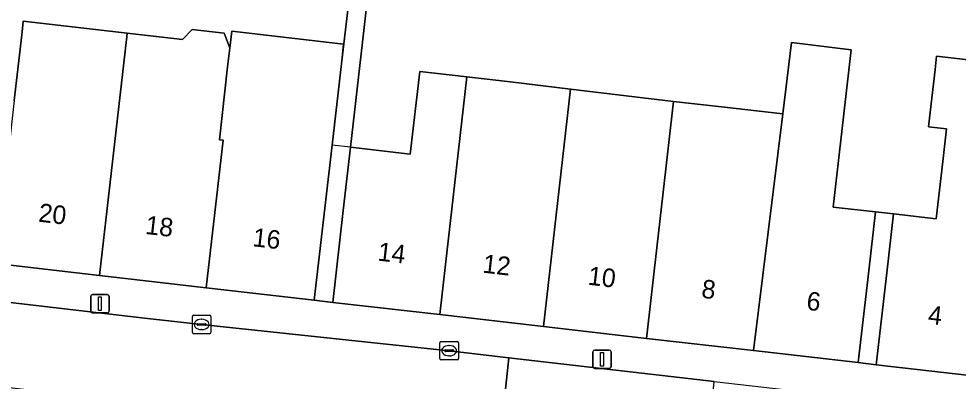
# Model space of a CAD drawing. Extents: x 161692 to 162379, y 380760 to 381678.
# Drawn here: x 162193.8 to 162244.5, y 381135.1 to 381154.7 of the extents above; entities that cross this region are included whole.
import ezdxf

# ---------------------------------------------------------------- set-up
doc = ezdxf.new("R2010")
doc.units = 0
for name, color, linetype in [('IMGEO_Erf', 7, 'Continuous'), ('IMGEO_Kolk', 7, 'Continuous'), ('IMGEO_Lichtmast', 7, 'Continuous'), ('IMGEO_Pand', 7, 'Continuous'), ('IMGEO_Pand_nummerreeks', 7, 'Continuous'), ('IMGEO_Pand_overbouw', 7, 'Continuous'), ('IMGEO_Rijbaan_lokaal_open', 7, 'Continuous'), ('IMGEO_Voetpad_open', 7, 'Continuous')]:
    doc.layers.add(name, color=color, linetype=linetype)

msp = doc.modelspace()

# ---------------------------------------------------------------- linework, layer by layer
at = {"layer": 'IMGEO_Erf'}
for points in [[(162193.523, 381150.286), (162193.925, 381153.829), (162193.985, 381154.352), (162194.01, 381154.57), (162199.62, 381153.925), (162202.606, 381153.582), (162203.142, 381154.11), (162204.868, 381153.912), (162204.933, 381153.739), (162205.168, 381153.112), (162205.271, 381154.022), (162211.32, 381153.326), (162211.216, 381152.421), (162214.017, 381176.099)], [(162214.313, 381170.8), (162211.694, 381147.755), (162214.92, 381147.384), (162215.433, 381151.849), (162217.978, 381151.557), (162220.481, 381151.27), (162223.577, 381150.891), (162226.577, 381150.523), (162229.147, 381150.228), (162231.736, 381149.931), (162235.042, 381149.552), (162235.519, 381153.417), (162238.749, 381153.018), (162237.773, 381144.514), (162240.055, 381144.252), (162241.026, 381144.141), (162243.34, 381143.875), (162243.696, 381146.971), (162243.9, 381148.743), (162242.923, 381148.855), (162243.279, 381151.954), (162243.362, 381152.677), (162247.721, 381152.177)]]:
    msp.add_lwpolyline(points, dxfattribs=at)
msp.add_lwpolyline([(162240.091, 381135.994), (162240.662, 381140.962), (162241.026, 381144.141), (162240.055, 381144.252), (162239.691, 381141.073), (162239.12, 381136.105)], close=True, dxfattribs=at)
at = {"layer": 'IMGEO_Kolk'}
for p, q in [((162203.145, 381137.742), (162203.145, 381138.594)), ((162203.22, 381138.668), (162204.072, 381138.668)), ((162204.146, 381138.594), (162204.146, 381137.742)), ((162203.404, 381138.162), (162203.404, 381138.174)), ((162203.842, 381138.125), (162203.444, 381138.125)), ((162203.447, 381138.211), (162203.845, 381138.211)), ((162203.633, 381138.448), (162203.658, 381138.448)), ((162203.888, 381138.174), (162203.888, 381138.162)), ((162204.072, 381137.668), (162203.22, 381137.668)), ((162203.656, 381137.888), (162203.631, 381137.888)), ((162216.521, 381136.325), (162216.521, 381137.177)), ((162216.596, 381137.251), (162217.448, 381137.251)), ((162217.522, 381137.177), (162217.522, 381136.325)), ((162216.78, 381136.745), (162216.78, 381136.757)), ((162217.218, 381136.708), (162216.82, 381136.708)), ((162216.823, 381136.794), (162217.221, 381136.794)), ((162217.009, 381137.031), (162217.034, 381137.031)), ((162217.264, 381136.757), (162217.264, 381136.745)), ((162217.448, 381136.251), (162216.596, 381136.251)), ((162217.032, 381136.471), (162217.007, 381136.471))]:
    msp.add_line(p, q, dxfattribs=at)
for points in [[(162203.145, 381137.742), (162203.145, 381138.594)], [(162203.22, 381138.668), (162204.072, 381138.668)], [(162204.146, 381138.594), (162204.146, 381137.742)], [(162204.072, 381137.668), (162203.22, 381137.668)], [(162216.521, 381136.325), (162216.521, 381137.177)], [(162216.596, 381137.251), (162217.448, 381137.251)], [(162217.522, 381137.177), (162217.522, 381136.325)], [(162217.448, 381136.251), (162216.596, 381136.251)]]:
    msp.add_lwpolyline(points, dxfattribs=at)
for centre, radius, start, end in [((162203.222, 381138.592), 0.0765, 91.552, 178.448), ((162203.222, 381138.592), 0.0765, 91.552, 178.448), ((162204.07, 381138.592), 0.0765, 1.552, 88.448), ((162204.07, 381138.592), 0.0765, 1.552, 88.448), ((162203.444, 381138.171), 0.0403, 85.8775, 175.7526), ((162203.441, 381138.161), 0.0366, 178.938, 274.7102), ((162203.845, 381138.168), 0.043, 264.8664, 352.4533), ((162203.849, 381138.173), 0.0386, 1.7309, 96.639), ((162203.222, 381137.744), 0.0765, 181.552, 268.448), ((162203.222, 381137.744), 0.0765, 181.552, 268.448), ((162204.07, 381137.744), 0.0765, 271.552, 358.448), ((162204.07, 381137.744), 0.0765, 271.552, 358.448), ((162216.598, 381137.175), 0.0765, 91.552, 178.448), ((162216.598, 381137.175), 0.0765, 91.552, 178.448), ((162217.446, 381137.175), 0.0765, 1.552, 88.448), ((162217.446, 381137.175), 0.0765, 1.552, 88.448), ((162216.82, 381136.754), 0.0403, 85.8775, 175.7526), ((162216.817, 381136.744), 0.0366, 178.938, 274.7102), ((162217.221, 381136.751), 0.043, 264.8664, 352.4533), ((162217.225, 381136.756), 0.0386, 1.7309, 96.639), ((162216.598, 381136.327), 0.0765, 181.552, 268.448), ((162216.598, 381136.327), 0.0765, 181.552, 268.448), ((162217.446, 381136.327), 0.0765, 271.552, 358.448), ((162217.446, 381136.327), 0.0765, 271.552, 358.448)]:
    msp.add_arc(centre, radius, start, end, dxfattribs=at)
for centre, major_axis, ratio, start_param, end_param in [((162203.632, 381138.168), (-0.387, 0.002), 0.722429, 4.712389, 7.853982), ((162203.657, 381138.168), (-0.39, 0.002), 0.717154, 1.570796, 4.712389), ((162217.008, 381136.751), (-0.387, 0.002), 0.722429, 4.712389, 7.853982), ((162217.033, 381136.751), (-0.39, 0.002), 0.717154, 1.570796, 4.712389)]:
    msp.add_ellipse(centre, major_axis=major_axis, ratio=ratio, start_param=start_param, end_param=end_param, dxfattribs=at)
at = {"layer": 'IMGEO_Lichtmast'}
for p, q in [((162197.656, 381138.89), (162197.656, 381139.69)), ((162197.656, 381139.69), (162197.656, 381138.89)), ((162197.756, 381139.79), (162198.546, 381139.79)), ((162198.546, 381139.79), (162197.756, 381139.79)), ((162198.646, 381139.69), (162198.646, 381138.89)), ((162198.646, 381138.89), (162198.646, 381139.69)), ((162198.546, 381138.79), (162197.756, 381138.79)), ((162197.756, 381138.79), (162198.546, 381138.79)), ((162224.786, 381135.885), (162224.786, 381136.685)), ((162224.786, 381136.685), (162224.786, 381135.885)), ((162224.886, 381136.785), (162225.676, 381136.785)), ((162225.676, 381136.785), (162224.886, 381136.785)), ((162225.776, 381136.685), (162225.776, 381135.885)), ((162225.776, 381135.885), (162225.776, 381136.685)), ((162225.676, 381135.785), (162224.886, 381135.785)), ((162224.886, 381135.785), (162225.676, 381135.785))]:
    msp.add_line(p, q, dxfattribs=at)
for points in [[(162198.076, 381139.665), (162198.226, 381139.665), (162198.226, 381138.915), (162198.076, 381138.915), (162198.076, 381139.665)], [(162225.206, 381136.66), (162225.356, 381136.66), (162225.356, 381135.91), (162225.206, 381135.91), (162225.206, 381136.66)]]:
    msp.add_lwpolyline(points, dxfattribs=at)
for centre, start, end in [((162197.756, 381139.69), 90, 180), ((162197.756, 381139.69), 90, 180), ((162198.546, 381139.69), 0, 90), ((162198.546, 381139.69), 360, 90), ((162197.756, 381138.89), 180, 270), ((162197.756, 381138.89), 180, 270), ((162198.546, 381138.89), 270, 0), ((162198.546, 381138.89), 270, 0), ((162224.886, 381136.685), 90, 180), ((162224.886, 381136.685), 90, 180), ((162225.676, 381136.685), 0, 90), ((162225.676, 381136.685), 360, 90), ((162224.886, 381135.885), 180, 270), ((162224.886, 381135.885), 180, 270), ((162225.676, 381135.885), 270, 0), ((162225.676, 381135.885), 270, 0)]:
    msp.add_arc(centre, 0.1, start, end, dxfattribs=at)
at = {"layer": 'IMGEO_Pand'}
for points in [[(162199.62, 381153.925), (162194.01, 381154.57), (162193.985, 381154.352), (162193.925, 381153.829), (162193.523, 381150.286), (162192.52, 381141.456), (162198.134, 381140.811), (162199.583, 381153.573), (162199.597, 381153.707)], [(162205.168, 381153.112), (162204.933, 381153.739), (162204.868, 381153.912), (162203.142, 381154.11), (162202.606, 381153.582), (162199.62, 381153.925), (162199.597, 381153.707), (162199.583, 381153.573), (162198.134, 381140.811), (162203.896, 381140.149), (162204.812, 381148.125), (162204.604, 381148.149), (162205.053, 381152.097)], [(162210.695, 381147.869), (162211.216, 381152.421), (162211.32, 381153.326), (162205.271, 381154.022), (162205.168, 381153.112), (162205.053, 381152.097), (162204.604, 381148.149), (162204.812, 381148.125), (162203.896, 381140.149), (162209.732, 381139.479), (162210.303, 381144.447)], [(162233.461, 381136.755), (162239.12, 381136.105), (162239.691, 381141.073), (162240.055, 381144.252), (162237.773, 381144.514), (162238.749, 381153.018), (162235.519, 381153.417), (162235.042, 381149.552)], [(162247.071, 381146.584), (162247.361, 381149.074), (162247.637, 381151.455), (162247.721, 381152.177), (162243.362, 381152.677), (162243.279, 381151.954), (162242.923, 381148.855), (162243.9, 381148.743), (162243.696, 381146.971), (162243.34, 381143.875), (162241.026, 381144.141), (162240.662, 381140.962), (162240.091, 381135.994), (162245.78, 381135.341), (162247.031, 381146.232)], [(162216.517, 381138.7), (162217.978, 381151.557), (162215.433, 381151.849), (162214.92, 381147.384), (162211.694, 381147.755), (162211.302, 381144.332), (162210.731, 381139.364)], [(162216.517, 381138.7), (162222.118, 381138.057), (162223.577, 381150.891), (162220.481, 381151.27), (162217.978, 381151.557)], [(162229.147, 381150.228), (162226.577, 381150.523), (162223.577, 381150.891), (162222.118, 381138.057), (162227.691, 381137.417)], [(162229.147, 381150.228), (162227.691, 381137.417), (162233.461, 381136.755), (162235.042, 381149.552), (162231.736, 381149.931)]]:
    msp.add_lwpolyline(points, close=True, dxfattribs=at)
at = {"layer": 'IMGEO_Pand_overbouw'}
for points in [[(162210.731, 381139.364), (162211.302, 381144.332), (162211.694, 381147.755), (162210.695, 381147.869), (162210.303, 381144.447), (162209.732, 381139.479)], [(162241.026, 381144.141), (162240.055, 381144.252), (162239.691, 381141.073), (162239.12, 381136.105), (162240.091, 381135.994), (162240.662, 381140.962)]]:
    msp.add_lwpolyline(points, close=True, dxfattribs=at)
at = {"layer": 'IMGEO_Rijbaan_lokaal_open'}
msp.add_lwpolyline([(162167.592, 381142.51), (162167.053, 381137.885), (162167.974, 381137.811), (162180.206, 381136.281), (162189.43, 381135.203), (162201.233, 381133.817), (162202.92, 381133.625), (162212.969, 381132.576), (162219.35, 381131.833), (162219.754, 381131.77), (162220.241, 381136.371), (162217.018, 381136.75), (162203.646, 381138.166), (162200.716, 381138.494), (162186.489, 381140.14), (162180.474, 381140.85), (162174.995, 381141.497), (162168.285, 381142.426)], close=True, dxfattribs=at)
msp.add_lwpolyline([(162223.239, 381127.491), (162223.152, 381126.37), (162226.374, 381126.074), (162226.503, 381127.179), (162226.535, 381127.334), (162226.632, 381127.688), (162226.761, 381128.033), (162226.92, 381128.365), (162227.108, 381128.682), (162227.323, 381128.98), (162227.564, 381129.258), (162227.829, 381129.514), (162228.116, 381129.744), (162228.422, 381129.948), (162228.746, 381130.124), (162229.083, 381130.27), (162229.433, 381130.386), (162229.791, 381130.47), (162230.156, 381130.521), (162230.523, 381130.54), (162230.891, 381130.526), (162231.336, 381135.092), (162220.241, 381136.371), (162219.754, 381131.77)], dxfattribs=at)
at = {"layer": 'IMGEO_Voetpad_open'}
msp.add_lwpolyline([(162214.313, 381170.8), (162214.38, 381171.391), (162214.801, 381175.109), (162214.888, 381175.879), (162214.905, 381175.994), (162226.445, 381174.637), (162226.554, 381175.57), (162207.751, 381177.797), (162207.651, 381176.848), (162214.017, 381176.099), (162211.216, 381152.421), (162210.695, 381147.869), (162210.303, 381144.447), (162209.732, 381139.479), (162210.731, 381139.364), (162211.302, 381144.332), (162211.694, 381147.755)], close=True, dxfattribs=at)
for points in [[(162245.78, 381135.341), (162240.091, 381135.994), (162239.12, 381136.105), (162233.461, 381136.755), (162227.691, 381137.417), (162222.118, 381138.057), (162216.517, 381138.7), (162210.731, 381139.364), (162209.732, 381139.479), (162203.896, 381140.149), (162198.134, 381140.811), (162192.52, 381141.456)], [(162186.489, 381140.14), (162200.716, 381138.494), (162203.646, 381138.166), (162217.018, 381136.75), (162220.241, 381136.371), (162231.336, 381135.092), (162235.908, 381134.56), (162252.394, 381132.68)]]:
    msp.add_lwpolyline(points, dxfattribs=at)

# ---------------------------------------------------------------- texts
at = {"layer": 'IMGEO_Pand_nummerreeks'}
for s, rotation, p in [('20', 353.4568, (162194.797, 381143.731)), ('18', 353.4454, (162200.575, 381143.067)), ('16', 353.4396, (162206.371, 381142.402)), ('14', 353.4512, (162213.127, 381141.626)), ('12', 353.4512, (162218.801, 381140.974)), ('10', 353.4512, (162224.485, 381140.322)), ('8', 353.4512, (162230.621, 381139.617)), ('6', 353.4512, (162236.295, 381138.966)), ('4', 353.4511, (162242.86, 381138.213))]:
    msp.add_text(s, height=1, rotation=rotation, dxfattribs=at).set_placement(p)

doc.saveas('drawing.dxf')
